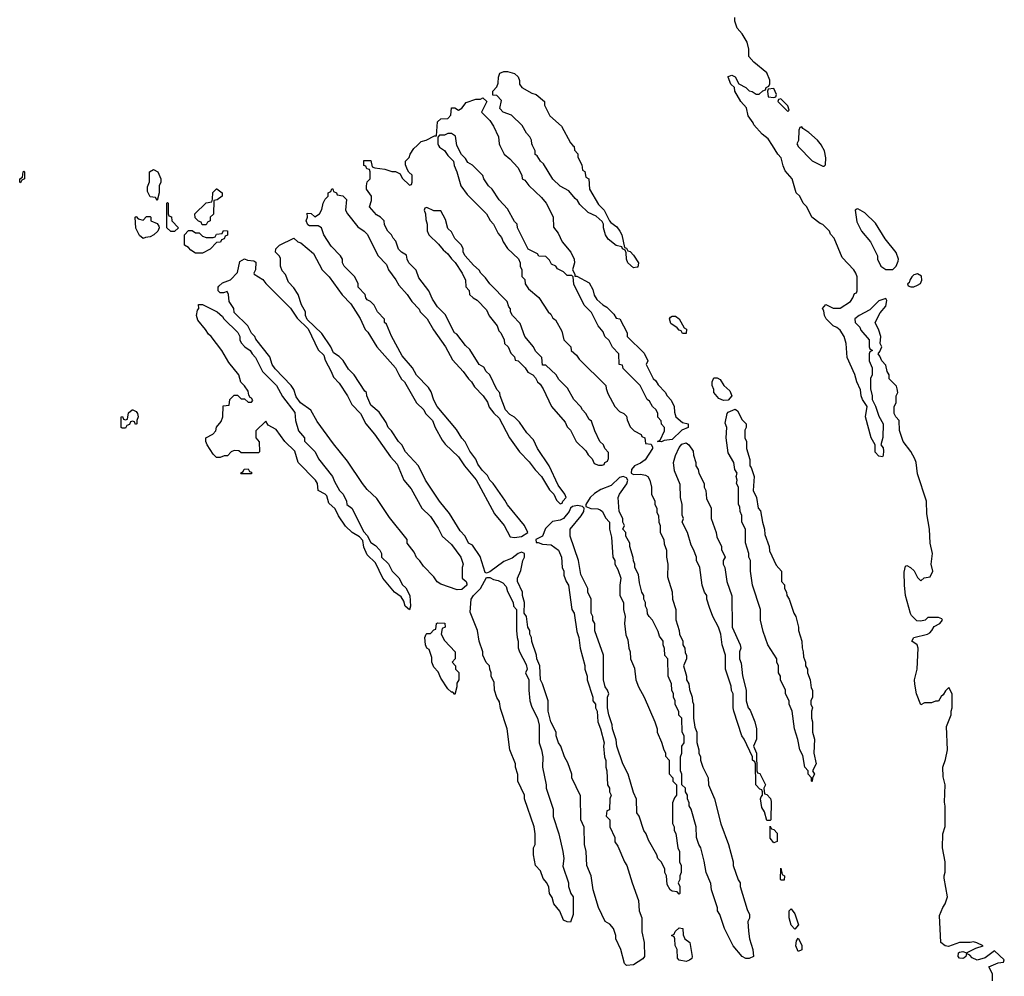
# Model space of a CAD drawing. Header units: inches. Extents: x 2701323 to 2964515, y 494916 to 722124.
# Tile 392 of 656: x 2794326 to 2799946, y 705257 to 710718. Entities that reach past the tile are written whole.
import ezdxf

# ---------------------------------------------------------------- set-up
doc = ezdxf.new("R2010")
doc.units = ezdxf.units.IN
doc.header["$MEASUREMENT"] = 0
doc.layers.add('C7790', color=7, linetype='Continuous')
doc.layers.add('C7791', color=7, linetype='Continuous')

msp = doc.modelspace()

# ---------------------------------------------------------------- linework, layer by layer
at = {"layer": 'C7790', "color": 2, "elevation": 6}
for points in [[(2796717, 710000), (2796722, 709990), (2796751.3, 709971.3), (2796770, 709942), (2796802, 709910), (2796805.4, 709885.4), (2796822, 709850), (2796844.7, 709770), (2796879.8, 709719.8), (2796991.3, 709610), (2797011.1, 709571.1), (2797030.9, 709550.9), (2797056.9, 709496.9), (2797075.3, 709475.3), (2797084.7, 709450), (2797110, 709412), (2797172.7, 709352.7), (2797182, 709330), (2797182, 709310), (2797192, 709290), (2797192.7, 709252.7), (2797210, 709234), (2797212, 709210), (2797230, 709182), (2797290, 709132), (2797342, 709050), (2797356.9, 709036.9), (2797370, 709014), (2797383.6, 709003.6), (2797419.6, 708939.6), (2797432, 708890), (2797472, 708850), (2797474, 708830), (2797503.6, 708803.6), (2797519.6, 708779.6), (2797672, 708630), (2797672.7, 708612.7), (2797683.6, 708583.6), (2797722, 708510), (2797750, 708482), (2797774, 708470), (2797790, 708454), (2797792.7, 708432.7), (2797810, 708394), (2797834, 708370), (2797874, 708350), (2797878, 708338), (2797894, 708330), (2797898, 708298), (2797930, 708294), (2797938, 708278), (2797938, 708270), (2797895.6, 708204.4), (2797870, 708186), (2797836, 708170), (2797818.8, 708150), (2797816, 708130), (2797830, 708120.7), (2797870, 708122.8), (2797898, 708118), (2797912, 708110), (2797922, 708090), (2797932, 708050), (2797932, 708010), (2797952, 707970), (2797952, 707950), (2797962, 707930), (2797963.6, 707903.6), (2797972.7, 707887.3), (2797974, 707850), (2797982, 707830), (2797982, 707790), (2798002, 707750), (2798005.4, 707725.4), (2798018, 707690), (2798018, 707650), (2798024.7, 707610), (2798023.6, 707536.4), (2798051.1, 707451.1), (2798051.3, 707410), (2798071.3, 707350), (2798071.6, 707291.6), (2798091.1, 707231.1), (2798092, 707210), (2798111.3, 707170), (2798112, 707150), (2798122, 707130), (2798123.6, 707103.6), (2798132, 707090), (2798132, 707070), (2798114, 707030), (2798132, 706970), (2798132, 706950), (2798146, 706926), (2798150, 706894), (2798164.7, 706850), (2798165.4, 706825.4), (2798171.3, 706810), (2798171.3, 706730), (2798179.6, 706679.6), (2798190.9, 706650.9), (2798191.6, 706591.6), (2798202, 706550), (2798202, 706530), (2798212, 706510), (2798211.3, 706490), (2798224.7, 706450), (2798254.8, 706390), (2798258, 706350), (2798291, 706270), (2798327.5, 706127.5), (2798371, 706010), (2798398, 705910), (2798398, 705890), (2798427.1, 705807.1), (2798438, 705790), (2798438, 705770), (2798478, 705638), (2798491.3, 705610), (2798491.1, 705588.9), (2798482, 705570), (2798485.4, 705514.6), (2798491.3, 705470), (2798511.3, 705410), (2798514, 705370), (2798490, 705358), (2798470, 705358), (2798448.9, 705368.9), (2798398, 705430), (2798349.3, 705529.3), (2798322, 705610), (2798308.7, 705630), (2798308.4, 705648.4), (2798275.3, 705750), (2798270, 705786), (2798244, 705850), (2798233.6, 705913.6), (2798214, 705990), (2798202, 706010), (2798188.7, 706050), (2798188, 706110), (2798158, 706210), (2798148, 706230), (2798147.3, 706247.3), (2798138, 706270), (2798138, 706290), (2798126, 706310), (2798126, 706330), (2798106, 706350), (2798106, 706410), (2798098, 706430), (2798098, 706510), (2798106, 706530), (2798106, 706570), (2798118, 706590), (2798118, 706630), (2798108, 706650), (2798106, 706730), (2798088.4, 706748.4), (2798087.3, 706767.3), (2798068, 706810), (2798068, 706830), (2798058, 706850), (2798058, 706870), (2798048, 706890), (2798047.3, 706927.3), (2798028, 706970), (2798026, 707070), (2798008.4, 707088.4), (2798007.3, 707127.3), (2797998, 707150), (2797998, 707170), (2797978, 707198), (2797970, 707226), (2797938, 707290), (2797918, 707310), (2797910, 707326), (2797908, 707350), (2797898, 707370), (2797898, 707390), (2797888.7, 707410), (2797888, 707430), (2797878, 707450), (2797863.1, 707503.1), (2797858, 707550), (2797838, 707590), (2797838, 707610), (2797828.9, 707628.9), (2797828.4, 707648.4), (2797808.7, 707710), (2797808, 707730), (2797786, 707770), (2797786, 707790), (2797768, 707810), (2797778, 707830), (2797768, 707850), (2797768, 707870), (2797748, 707910), (2797742, 707990), (2797748.7, 708010), (2797792, 708068), (2797797.2, 708090), (2797790, 708102), (2797770, 708109.2), (2797750, 708105.2), (2797701.1, 708058.9), (2797643.4, 708036.6), (2797606.4, 708013.6), (2797582.8, 707990), (2797558, 707950), (2797558, 707938), (2797586.8, 707926.8), (2797625.4, 707925.4), (2797639.8, 707919.8), (2797652, 707910), (2797670, 707874), (2797692, 707850), (2797692, 707810), (2797703.6, 707763.6), (2797711.3, 707650), (2797722, 707630), (2797722, 707610), (2797739.6, 707579.6), (2797758, 707530), (2797752, 707490), (2797752, 707430), (2797772, 707390), (2797772, 707350), (2797782, 707310), (2797778, 707270), (2797785.4, 707205.4), (2797796.9, 707176.9), (2797802, 707130), (2797811.3, 707110), (2797812, 707070), (2797835.3, 707015.3), (2797842, 706950), (2797858, 706910), (2797890.7, 706850.7), (2797951.3, 706710), (2797964.7, 706670), (2797964.7, 706650), (2797990, 706594), (2798002, 706550), (2798011.6, 706531.6), (2798012.7, 706512.7), (2798034, 706490), (2798032.7, 706412.7), (2798054, 706390), (2798054, 706370), (2798074, 706350), (2798074, 706290), (2798063.6, 706276.4), (2798052.7, 706247.3), (2798052, 706130), (2798062, 706110), (2798062, 706090), (2798071.1, 706071.1), (2798082, 705990), (2798091.6, 705968.4), (2798092, 705910), (2798102, 705890), (2798102, 705850), (2798094, 705830), (2798094, 705810), (2798084.7, 705790), (2798094, 705770), (2798094, 705730), (2798090, 705726), (2798078, 705738), (2798050, 705742), (2798038, 705750), (2798021.2, 705781.2), (2798018, 705830), (2798008, 705850), (2798008, 705870), (2797988, 705910), (2797969, 705929), (2797962, 705950), (2797914.6, 706034.6), (2797902, 706070), (2797889.3, 706089.3), (2797862, 706170), (2797849.3, 706189.3), (2797847.3, 706267.3), (2797830, 706306), (2797799, 706410), (2797768.7, 706470), (2797735.3, 706570), (2797730, 706606), (2797708.9, 706668.9), (2797707.3, 706692.7), (2797688, 706750), (2797682, 706790), (2797682, 706850), (2797688, 706870), (2797682, 706890), (2797668.7, 706910), (2797658, 706950), (2797658, 707090), (2797608.9, 707228.9), (2797608, 707270), (2797598, 707290), (2797598, 707310), (2797588.7, 707330), (2797588, 707410), (2797568, 707450), (2797568, 707470), (2797528.7, 707550), (2797515.3, 707630), (2797468.7, 707770), (2797468.7, 707810), (2797530, 707884.7), (2797545.2, 707910), (2797548, 707930), (2797538, 707938), (2797510, 707945.2), (2797481.4, 707938.6), (2797470.7, 707929.3), (2797462.8, 707910), (2797430.4, 707869.6), (2797410, 707860.9), (2797367.1, 707852.9), (2797327.5, 707812.5), (2797310.9, 707769.1), (2797272, 707750), (2797274, 707734), (2797286, 707734), (2797310, 707724.7), (2797359.6, 707719.6), (2797402, 707690), (2797418, 707650), (2797422, 707590), (2797432, 707570), (2797432.7, 707547.3), (2797444.7, 707510), (2797458, 707490), (2797478, 707350), (2797491.3, 707330), (2797505.4, 707225.4), (2797518, 707190), (2797524.7, 707130), (2797551.1, 707031.1), (2797551.3, 707010), (2797564.7, 706970), (2797564.7, 706950), (2797598, 706850), (2797598, 706830), (2797612, 706810), (2797612, 706790), (2797622, 706770), (2797626, 706710), (2797642, 706670), (2797662, 706590), (2797658, 706570), (2797664.7, 706510), (2797671.6, 706488.4), (2797672, 706450), (2797678, 706430), (2797682, 706350), (2797692, 706330), (2797692, 706310), (2797702, 706290), (2797694, 706270), (2797692, 706208), (2797678, 706202), (2797674, 706170), (2797694, 706150), (2797694, 706110), (2797722, 706050), (2797723.6, 706023.6), (2797739.6, 705999.6), (2797778, 705910), (2797791.3, 705890), (2797821, 705790), (2797858, 705690), (2797862, 705630), (2797878, 705590), (2797878, 705510), (2797891.3, 705450), (2797892, 705370), (2797883.6, 705356.4), (2797830, 705322), (2797790, 705318), (2797778, 705330), (2797758, 705410), (2797728, 705470), (2797728, 705490), (2797715.3, 705530), (2797694.6, 705554.6), (2797668, 705570), (2797629.3, 705649.3), (2797599, 705750), (2797588.7, 705830), (2797564, 705890), (2797559, 705970), (2797549, 706010), (2797548, 706108), (2797528, 706150), (2797527.3, 706287.3), (2797478, 706390), (2797478, 706410), (2797454.6, 706474.6), (2797435.3, 706510), (2797415.3, 706570), (2797402, 706590), (2797388, 706630), (2797388, 706650), (2797358, 706710), (2797342, 706770), (2797342, 706830), (2797310, 706926), (2797298, 706950), (2797295.3, 707030), (2797278, 707070), (2797275.3, 707090), (2797248.9, 707168.9), (2797248, 707190), (2797238, 707210), (2797238, 707230), (2797226, 707250), (2797218, 707310), (2797206, 707330), (2797208, 707390), (2797195.3, 707430), (2797195.3, 707450), (2797168, 707510), (2797168, 707530), (2797187.3, 707572.7), (2797198, 707630), (2797208, 707650), (2797208, 707670), (2797190, 707677.2), (2797172, 707670), (2797136.3, 707643.7), (2797090, 707625.2), (2797010, 707566), (2796990, 707558), (2796982, 707562), (2796953.6, 707653.6), (2796910, 707718), (2796888, 707730), (2796868, 707770), (2796840.2, 707800.2), (2796779.3, 707899.3), (2796722, 707970), (2796642, 708090), (2796602, 708170), (2796528, 708250), (2796508, 708290), (2796489.1, 708309.1), (2796448.7, 708370), (2796428.7, 708390), (2796418, 708418), (2796378, 708478), (2796330, 708518), (2796308, 708570), (2796306, 708590), (2796296.4, 708596.4), (2796235.3, 708690), (2796202.7, 708722.7), (2796172.7, 708772.7), (2796150, 708795.3), (2796116.4, 708816.4), (2796102, 708850), (2796050, 708926), (2795967.3, 709007.3), (2795958, 709030), (2795958, 709050), (2795935.3, 709090), (2795915.3, 709150), (2795890, 709188), (2795860.2, 709220.2), (2795843.1, 709263.1), (2795824.7, 709284.7), (2795815.3, 709310), (2795814.6, 709354.6), (2795808.4, 709368.4), (2795786, 709390), (2795788, 709410), (2795808.7, 709431.3), (2795890, 709471.3), (2795914, 709450), (2795930, 709444.7), (2796003.6, 709383.6), (2796052, 709290), (2796092, 709250), (2796166.4, 709146.4), (2796215.3, 709095.3), (2796270, 709012), (2796298, 708950), (2796313.7, 708933.7), (2796364.7, 708850), (2796470.6, 708730.6), (2796490, 708692), (2796506, 708666), (2796522, 708650), (2796591.1, 708531.1), (2796632, 708490), (2796642, 708470), (2796682, 708430), (2796698, 708390), (2796738, 708318), (2796755.3, 708295.3), (2796830, 708222), (2796864.7, 708170), (2796930.9, 708090.9), (2797036.9, 707896.9), (2797090.9, 707830.9), (2797125.4, 707765.4), (2797150, 707761), (2797190, 707766.8), (2797226, 707790), (2797208, 707830), (2797110, 707948), (2797095.5, 707975.5), (2797028.7, 708070), (2797009.3, 708089.3), (2796996, 708116), (2796965.6, 708145.6), (2796940.2, 708180.2), (2796928.9, 708208.9), (2796894.6, 708254.6), (2796868.9, 708308.9), (2796850, 708328), (2796818.6, 708378.6), (2796709, 708509), (2796690, 708546), (2796674, 708594), (2796659, 708619), (2796590, 708688), (2796568.7, 708730), (2796510, 708798), (2796448, 708912), (2796419, 708979), (2796408.7, 708990), (2796408, 709008), (2796368, 709050), (2796348.4, 709088.4), (2796328.4, 709108.4), (2796310, 709118), (2796302, 709130), (2796298, 709150), (2796258, 709190), (2796258, 709210), (2796238, 709250), (2796178, 709310), (2796168.7, 709330), (2796168, 709350), (2796158, 709370), (2796104.7, 709424.7), (2796062, 709490), (2796048.9, 709528.9), (2796030, 709542), (2795980.4, 709540.4), (2795970, 709546), (2795962, 709570), (2795968, 709590), (2795967.3, 709612.7), (2795990, 709612), (2796010, 709592), (2796038, 709610), (2796050, 709634), (2796058, 709670), (2796070, 709694), (2796086, 709710), (2796086, 709730), (2796102, 709738), (2796107.3, 709752.7), (2796112.7, 709752.7), (2796118, 709738), (2796134, 709730), (2796138, 709718), (2796170, 709712), (2796191, 709691), (2796184.7, 709630), (2796198, 709610), (2796255.3, 709535.3), (2796292, 709510), (2796310.9, 709490.9), (2796371.1, 709371.1), (2796419.8, 709319.8), (2796432, 709290), (2796473.7, 709233.7), (2796490, 709202), (2796538, 709150), (2796564.7, 709110), (2796605.4, 709065.4), (2796612, 709050), (2796650.9, 709010.9), (2796687.5, 708947.5), (2796756, 708850), (2796796.9, 708776.9), (2796858, 708710), (2796886.8, 708666.8), (2796904.7, 708650), (2796921.4, 708621.4), (2796970.8, 708570.8), (2796995.3, 708535.3), (2797006.4, 708506.4), (2797031.6, 708471.6), (2797063.6, 708443.6), (2797121, 708330), (2797178, 708250), (2797233.4, 708193.4), (2797267.3, 708147.3), (2797304.7, 708110), (2797350, 708034), (2797374, 708010), (2797390, 707974), (2797410, 707954), (2797422, 707958), (2797426, 707970), (2797446, 707990), (2797438, 708010), (2797400.2, 708060.2), (2797348, 708170), (2797282, 708270), (2797259.3, 708319.3), (2797220.2, 708360.2), (2797179.3, 708419.3), (2797150, 708448), (2797123.1, 708463.1), (2797098, 708490), (2797068, 708570), (2797067.3, 708587.3), (2797050, 708606), (2797008.7, 708690), (2796988.7, 708710), (2796974.6, 708734.6), (2796948, 708750), (2796894.6, 708834.6), (2796870, 708858), (2796822, 708922), (2796808.7, 708930), (2796754, 709034), (2796710, 709078), (2796682, 709122), (2796662, 709170), (2796604.7, 709244.7), (2796588.9, 709288.9), (2796548, 709330), (2796538, 709350), (2796533.6, 709373.6), (2796506, 709390), (2796488.4, 709408.4), (2796473.6, 709453.6), (2796458, 709470), (2796448, 709490), (2796428, 709510), (2796407.3, 709547.3), (2796406, 709570), (2796386, 709590), (2796363.1, 709603.1), (2796322, 709650), (2796334.6, 709685.4), (2796334, 709710), (2796306, 709750), (2796306, 709770), (2796308.4, 709791.6), (2796326, 709810), (2796326, 709850), (2796322, 709862), (2796307.3, 709867.3), (2796302, 709882), (2796290, 709886), (2796290, 709914), (2796330, 709914), (2796338, 709878), (2796352.7, 709872.7), (2796410, 709864.7), (2796450, 709852), (2796471.6, 709851.6), (2796498, 709838), (2796510, 709814), (2796550, 709774), (2796562, 709778), (2796566, 709790), (2796566, 709830), (2796547.3, 709847.3), (2796540.4, 709860.4), (2796528, 709890), (2796528, 709910), (2796548.9, 709931.1), (2796555.3, 709950), (2796576.5, 709983.5), (2796594.3, 710000)], [(2797067, 710000), (2797092, 709950), (2797123.6, 709923.6), (2797170, 709874), (2797192, 709830), (2797194, 709810), (2797210, 709802), (2797231.6, 709771.6), (2797303.6, 709703.6), (2797330.9, 709670.9), (2797342, 709650), (2797371.3, 709590), (2797372.7, 709532.7), (2797399.8, 709499.8), (2797422, 709450), (2797472, 709390), (2797491.6, 709351.6), (2797492, 709330), (2797482, 709290), (2797494, 709266), (2797494, 709254), (2797506, 709254), (2797576.3, 709216.3), (2797598, 709178), (2797605.4, 709145.4), (2797619.6, 709119.6), (2797654, 709090), (2797676.9, 709076.9), (2797716.9, 709036.9), (2797730, 709014), (2797752, 709010), (2797794, 708930), (2797794, 708910), (2797890, 708814), (2797912, 708770), (2797902, 708750), (2797942, 708670), (2797956.9, 708656.9), (2797970, 708634), (2798011.1, 708591.1), (2798022, 708570), (2798045.4, 708545.4), (2798062, 708510), (2798063.6, 708476.4), (2798071.1, 708451.1), (2798110, 708418), (2798142, 708410), (2798141, 708390), (2798104.5, 708375.5), (2798050, 708320.9), (2798003.6, 708316.4), (2797988.9, 708308.9), (2797966, 708310), (2797982, 708318), (2798006, 708370), (2798006, 708390), (2797988.4, 708408.4), (2797987.3, 708427.3), (2797968.4, 708448.4), (2797968, 708470), (2797958, 708490), (2797938, 708510), (2797920.4, 708540.4), (2797908, 708550), (2797868, 708630), (2797770, 708726), (2797766, 708746), (2797748, 708750), (2797746, 708810), (2797708.9, 708848.9), (2797690, 708886), (2797666, 708910), (2797656.4, 708936.4), (2797628, 708970), (2797590, 709046), (2797547.3, 709087.3), (2797488, 709208), (2797486, 709250), (2797478, 709258), (2797450, 709258), (2797430, 709278), (2797395.3, 709295.3), (2797386, 709310), (2797362, 709322), (2797350, 709346), (2797330, 709366), (2797290, 709368), (2797282, 709382), (2797228.7, 709408.7), (2797168, 709530), (2797166, 709550), (2797150, 709566), (2797110, 709638), (2797062, 709690), (2797022, 709750), (2797002, 709770), (2796975.3, 709810), (2796969, 709829), (2796910, 709888), (2796883.1, 709903.1), (2796870, 709926), (2796848.4, 709948.4), (2796820.6, 710000)], [(2797484, 710000), (2797490, 709994), (2797492.7, 709972.7), (2797511.3, 709951.3), (2797512.7, 709932.7), (2797534, 709890), (2797538, 709858), (2797551.6, 709851.6), (2797558, 709818), (2797574, 709810), (2797578, 709750), (2797630, 709662), (2797662, 709630), (2797692, 709570), (2797699.6, 709559.6), (2797734.8, 709534.8), (2797752, 709510), (2797762, 709490), (2797778, 709418), (2797790, 709414), (2797798, 709398), (2797810, 709394), (2797830, 709374), (2797858, 709330), (2797854, 709306), (2797850, 709306), (2797830, 709302), (2797798, 709330), (2797788.7, 709350), (2797787.3, 709387.3), (2797782, 709402), (2797766, 709410), (2797762, 709422), (2797730, 709428), (2797685.2, 709465.2), (2797669, 709489), (2797658, 709530), (2797658, 709550), (2797650, 709566), (2797616.4, 709596.4), (2797570, 709618), (2797523.1, 709663.1), (2797510, 709686), (2797496.4, 709696.4), (2797460.4, 709740.4), (2797410, 709768), (2797370, 709808), (2797315.3, 709895.3), (2797298, 709910), (2797280.4, 709940.4), (2797269.1, 709949.1), (2797268, 709970), (2797253.5, 710000)], [(2799878, 705230), (2799878, 705270), (2799858, 705310), (2799910, 705334), (2799942, 705338), (2799946, 705350), (2799890, 705402), (2799837.5, 705362.5), (2799790.5, 705349.5), (2799762.4, 705362.4), (2799750, 705378), (2799730, 705386), (2799726.8, 705370), (2799717.6, 705362.4), (2799710, 705358), (2799690, 705360.9), (2799682, 705370), (2799685.2, 705390), (2799690, 705394), (2799710, 705399.1), (2799730, 705391), (2799782.7, 705417.3), (2799826, 705430), (2799790, 705448.7), (2799770, 705453.2), (2799751, 705449), (2799690, 705449.2), (2799626.8, 705426.8), (2799608, 705430), (2799584, 705450), (2799576.4, 705603.6), (2799595.3, 705650), (2799608.7, 705670), (2799622, 705710), (2799603.1, 705816.9), (2799602, 705830), (2799608.4, 705851.6), (2799608.7, 705910), (2799594, 705990), (2799595.3, 706070), (2799608.4, 706111.6), (2799609, 706150), (2799608.9, 706228.9), (2799604, 706250), (2799608.9, 706348.9), (2799596.4, 706396.4), (2799595.3, 706450), (2799610, 706494), (2799621.2, 706550), (2799616.4, 706683.6), (2799642, 706750), (2799642, 706770), (2799648.7, 706790), (2799648, 706870), (2799630, 706906), (2799610, 706886), (2799596.9, 706863.1), (2799585.4, 706854.6), (2799570, 706828), (2799552.7, 706827.3), (2799530, 706818), (2799490, 706818), (2799470, 706806), (2799445.2, 706870), (2799434.6, 706925.4), (2799434, 706950), (2799448.7, 707010), (2799454, 707130), (2799448.7, 707150), (2799419, 707170), (2799430, 707190.7), (2799508, 707210), (2799521.5, 707218.5), (2799533.2, 707230), (2799545.6, 707254.4), (2799578, 707270), (2799594, 707290), (2799590, 707298), (2799570, 707306), (2799510, 707306), (2799494, 707290), (2799470, 707284), (2799446.8, 707286.8), (2799416, 707316), (2799410, 707328), (2799382.7, 707430), (2799376, 707490), (2799375.3, 707564.7), (2799382, 707598), (2799390, 707602), (2799410, 707591.3), (2799430.8, 707570.8), (2799450, 707534), (2799470, 707514), (2799488.4, 707531.6), (2799522, 707538), (2799538, 707570), (2799528, 707610), (2799535.3, 707670), (2799522, 707730), (2799519, 707810), (2799503.1, 707896.9), (2799502, 707970), (2799450, 708126), (2799442, 708190), (2799435.3, 708210), (2799413.2, 708253.2), (2799368.7, 708310), (2799347.3, 708372.7), (2799346, 708430), (2799326, 708450), (2799318, 708470), (2799318, 708510), (2799328, 708530), (2799328, 708570), (2799338, 708590), (2799335.3, 708610), (2799330, 708626), (2799288.4, 708668.4), (2799288, 708690), (2799278, 708710), (2799270, 708746), (2799246, 708770), (2799236.4, 708796.4), (2799226, 708810), (2799236.4, 708823.6), (2799246, 708850), (2799238, 708870), (2799242, 708910), (2799230, 708946), (2799208, 708990), (2799236.5, 709043.5), (2799270, 709082), (2799275.3, 709115.3), (2799270, 709126), (2799230, 709112.7), (2799179.3, 709060.7), (2799118, 709030), (2799092, 709010), (2799094, 708990), (2799122, 708962), (2799126.4, 708946.4), (2799174, 708890), (2799174, 708850), (2799178, 708838), (2799194, 708830), (2799178, 708822), (2799174, 708810), (2799174, 708770), (2799192, 708730), (2799192, 708690), (2799182, 708670), (2799182, 708610), (2799192, 708570), (2799192, 708550), (2799211.6, 708511.6), (2799230, 708454), (2799254, 708410), (2799252.7, 708332.7), (2799242, 708290), (2799253.7, 708273.7), (2799255.9, 708255.9), (2799254.8, 708230), (2799250, 708222), (2799230, 708225.2), (2799209.6, 708249.7), (2799209.2, 708290), (2799186.6, 708330), (2799154.5, 708450), (2799164, 708510), (2799137.2, 708550), (2799129.3, 708570), (2799125.6, 708605.6), (2799104, 708650), (2799092.9, 708692.9), (2799049.2, 708790), (2799042.7, 708870), (2799032, 708910), (2799010, 708946), (2798990, 708961.2), (2798968.7, 708970), (2798929.4, 709009.4), (2798919, 709030), (2798916.4, 709056.4), (2798908.7, 709070), (2798928, 709092), (2798970, 709072), (2799010, 709071.3), (2799068.7, 709110), (2799082, 709130), (2799090, 709154), (2799102, 709158), (2799106, 709170), (2799106, 709250), (2799098, 709270), (2799088, 709290), (2799020.2, 709360.2), (2798974, 709470), (2798954, 709494), (2798948, 709510), (2798910, 709548), (2798894.6, 709554.6), (2798848, 709590), (2798818, 709650), (2798798, 709670), (2798778, 709710), (2798758, 709730), (2798735.3, 709810), (2798696, 709856), (2798683.2, 709883.2), (2798673.2, 709930), (2798654, 709950), (2798622.8, 710000)], [(2798767, 710000), (2798770, 709994), (2798850, 709912), (2798910, 709882), (2798918, 709882), (2798926, 709890), (2798928, 709930), (2798919, 709970), (2798903.1, 710000)]]:
    msp.add_lwpolyline(points, dxfattribs=at)
for points in [[(2794330, 709786), (2794326, 709790), (2794326, 709810), (2794342, 709818), (2794346, 709850), (2794350, 709854), (2794354, 709850), (2794354, 709810), (2794338, 709802)], [(2795110, 709686), (2795102, 709702), (2795070, 709706), (2795056.4, 709736.4), (2795056.4, 709763.6), (2795067.3, 709792.7), (2795066, 709850), (2795090, 709862), (2795114, 709850), (2795132, 709810), (2795132, 709790), (2795122, 709770), (2795122, 709730)], [(2795390, 709546), (2795367.3, 709547.3), (2795362, 709562), (2795347.3, 709567.3), (2795327.3, 709587.3), (2795326, 709610), (2795390, 709672), (2795422, 709678), (2795427.3, 709692.7), (2795428.4, 709731.6), (2795448.4, 709751.6), (2795451.6, 709751.6), (2795482, 709730), (2795482, 709710), (2795454, 709690), (2795434, 709686), (2795431.6, 709608.4), (2795414, 709590), (2795414, 709570), (2795398, 709562)], [(2795210, 709508), (2795188.7, 709508.7), (2795166, 709530), (2795166, 709670), (2795170, 709674), (2795174, 709670), (2795174, 709610), (2795178, 709598), (2795192.7, 709592.7), (2795194, 709570), (2795232, 709530)], [(2796650, 709646), (2796638, 709642), (2796634, 709630), (2796642, 709610), (2796643.6, 709576.4), (2796651.3, 709550), (2796651.6, 709511.6), (2796662, 709490), (2796716.9, 709436.9), (2796743.5, 709403.5), (2796770, 709382), (2796790, 709352), (2796811, 709331), (2796850.9, 709270.9), (2796870.8, 709230.8), (2796872.7, 709192.7), (2796891.3, 709171.3), (2796894, 709150), (2796914, 709130), (2796936.9, 709116.9), (2796990, 709062), (2797006.4, 709026.4), (2797050.9, 708970.9), (2797061, 708941), (2797072, 708930), (2797092, 708890), (2797094, 708870), (2797114, 708850), (2797130, 708814), (2797150, 708794), (2797154, 708774), (2797171.1, 708771.1), (2797212, 708730), (2797226, 708706), (2797254, 708690), (2797270, 708674), (2797282, 708650), (2797296.9, 708636.9), (2797314, 708610), (2797362, 708510), (2797439.8, 708419.8), (2797450, 708394), (2797470, 708374), (2797502, 708310), (2797556.9, 708256.9), (2797570, 708234), (2797594, 708210), (2797604.7, 708184.7), (2797630, 708174), (2797650, 708174), (2797662, 708178), (2797666, 708190), (2797682, 708198), (2797687.3, 708212.7), (2797687.3, 708247.3), (2797666, 708270), (2797658, 708290), (2797638, 708310), (2797608, 708370), (2797590, 708426), (2797576.4, 708436.4), (2797558, 708470), (2797538, 708490), (2797528.4, 708508.4), (2797488.9, 708548.9), (2797453.6, 708613.6), (2797403.1, 708663.1), (2797388, 708690), (2797330, 708746), (2797310, 708746), (2797306, 708790), (2797270, 708826), (2797258, 708850), (2797208.7, 708908.7), (2797183.1, 708983.1), (2797138, 709030), (2797128, 709050), (2797127.3, 709067.3), (2797118, 709078), (2797108, 709110), (2797009.3, 709209.3), (2796984.7, 709244.7), (2796958, 709270), (2796948.4, 709288.4), (2796916.4, 709316.4), (2796868, 709370), (2796858, 709390), (2796858, 709410), (2796848, 709430), (2796808.9, 709468.9), (2796790, 709506), (2796770, 709526), (2796756.4, 709576.4), (2796730, 709626), (2796690, 709626)], [(2799110, 709638), (2799103.6, 709636.4), (2799094, 709630), (2799103.6, 709563.6), (2799131.1, 709511.1), (2799182, 709450), (2799222, 709370), (2799222, 709350), (2799242, 709310), (2799270, 709292), (2799310, 709292), (2799328, 709310), (2799340.4, 709339.6), (2799342, 709350), (2799328.9, 709388.9), (2799266, 709466), (2799210, 709557.2), (2799150, 709615.3)], [(2795030, 709468), (2795010, 709486), (2794988.4, 709528.4), (2794986, 709590), (2794990, 709594), (2795002, 709582), (2795030, 709574), (2795050, 709594), (2795070, 709594), (2795074, 709590), (2795074, 709570), (2795110, 709554), (2795119.6, 709539.6), (2795122, 709530), (2795114, 709510), (2795092, 709490), (2795070, 709478), (2795044.7, 709475.3)], [(2795330, 709386), (2795302, 709402), (2795290, 709418), (2795266, 709430), (2795266, 709490), (2795290, 709514), (2795310, 709514), (2795330, 709502), (2795350, 709502), (2795370, 709482), (2795390, 709474), (2795430, 709474), (2795442, 709478), (2795450, 709494), (2795482, 709498), (2795490, 709514), (2795512.7, 709512.7), (2795512.7, 709487.3), (2795498, 709482), (2795492.7, 709467.3), (2795478, 709462), (2795472.7, 709447.3), (2795450, 709446), (2795412.7, 709407.3), (2795370, 709386)], [(2796823.1, 707463.1), (2796730, 707495.3), (2796709.3, 707509.3), (2796690, 707538), (2796630, 707598), (2796610, 707628), (2796590, 707648), (2796578, 707678), (2796538, 707730), (2796538, 707750), (2796436.5, 707876.5), (2796365.2, 707985.2), (2796310, 708035.3), (2796282, 708070), (2796198, 708198), (2796116.5, 708296.5), (2796023.2, 708423.2), (2795988.4, 708488.4), (2795928, 708530), (2795904.7, 708564.7), (2795890, 708606), (2795875.3, 708630), (2795784.7, 708724.7), (2795768, 708750), (2795753.6, 708793.6), (2795674.6, 708894.6), (2795668, 708910), (2795648.7, 708928.7), (2795628, 708970), (2795550, 709046), (2795548, 709070), (2795522, 709110), (2795518, 709150), (2795510, 709166), (2795490, 709158), (2795470, 709158), (2795458, 709170), (2795458, 709190), (2795463.1, 709196.9), (2795484, 709216), (2795530, 709232), (2795570, 709274), (2795582, 709338), (2795610, 709352), (2795625.4, 709345.4), (2795662, 709342), (2795674, 709334), (2795672, 709290), (2795662, 709270), (2795664.7, 709264.7), (2795714.4, 709234.4), (2795730, 709212), (2795870.8, 709070.8), (2795910, 709014), (2795972.7, 708952.7), (2796030, 708834), (2796062, 708802), (2796070, 708774), (2796104.7, 708710), (2796116.9, 708676.9), (2796150, 708642), (2796198, 708570), (2796222, 708522), (2796272, 708470), (2796302, 708410), (2796350.9, 708350.9), (2796442, 708222), (2796479.8, 708179.8), (2796518, 708090), (2796559.8, 708039.8), (2796622, 707930), (2796670, 707882), (2796715.3, 707815.3), (2796738, 707770), (2796790, 707722), (2796844.7, 707650), (2796858, 707610), (2796852, 707590), (2796852, 707530), (2796874, 707510), (2796878, 707498), (2796878, 707490), (2796850, 707464)], [(2799450, 709268), (2799430, 709262), (2799418, 709250), (2799406, 709230), (2799403.6, 709216.4), (2799394, 709210), (2799398, 709198), (2799412.7, 709192.7), (2799430, 709192), (2799450, 709202), (2799468.4, 709211.6), (2799475.3, 709230), (2799474, 709254)], [(2796550, 707348.7), (2796526, 707370), (2796519, 707399), (2796503.1, 707423.1), (2796465.2, 707450), (2796399, 707530), (2796357.2, 707617.2), (2796310, 707662), (2796290, 707706), (2796284, 707744), (2796265.2, 707765.2), (2796224, 707790), (2796185.6, 707825.6), (2796145.4, 707885.4), (2796126, 707926), (2796090, 707958), (2796079.3, 707999.3), (2796069.3, 708009.3), (2796029.3, 708029.3), (2796025.2, 708070), (2796014, 708090), (2795915.3, 708190), (2795895.5, 708255.5), (2795839, 708310), (2795790, 708379), (2795744, 708404), (2795730, 708426), (2795674, 708370), (2795674, 708330), (2795692.7, 708307.3), (2795694, 708250), (2795690, 708246), (2795590, 708246), (2795576.4, 708256.4), (2795550, 708258), (2795534, 708250), (2795511.6, 708228.4), (2795492.7, 708227.3), (2795470, 708218), (2795450, 708218), (2795430, 708238), (2795395.3, 708290), (2795388, 708310), (2795388.7, 708330), (2795428.4, 708351.6), (2795446, 708370), (2795448.4, 708391.6), (2795476.4, 708423.6), (2795486, 708450), (2795487.3, 708512.7), (2795522, 708518), (2795526, 708550), (2795550, 708574), (2795570, 708574), (2795590, 708554), (2795610, 708554), (2795630, 708534), (2795650, 708534), (2795656.4, 708543.6), (2795650, 708558), (2795642, 708562), (2795634.6, 708574.6), (2795630, 708598), (2795610, 708628), (2795589, 708649), (2795577.2, 708690), (2795520.1, 708760.1), (2795479, 708830), (2795419, 708910), (2795402.9, 708922.9), (2795386, 708950), (2795342, 709002), (2795336, 709030), (2795341.2, 709058.8), (2795348, 709070), (2795347.3, 709092.7), (2795370, 709092), (2795411.6, 709071.6), (2795454, 709050), (2795483.6, 709023.6), (2795492, 709010), (2795571.3, 708931.3), (2795582, 708910), (2795582, 708890), (2795590, 708874), (2795612, 708850), (2795642, 708830), (2795652, 708810), (2795672, 708790), (2795712, 708710), (2795792, 708630), (2795826.4, 708566.4), (2795896, 708476), (2795901, 708430), (2795918, 708370), (2795951.3, 708330), (2795952, 708312), (2796012, 708250), (2796031.1, 708211.1), (2796111.3, 708110), (2796122, 708082), (2796152, 708030), (2796172, 708010), (2796192, 707970), (2796194, 707950), (2796222, 707930), (2796290, 707794), (2796310, 707774), (2796330, 707734), (2796356.9, 707716.9), (2796382, 707690), (2796391.3, 707670), (2796392, 707650), (2796431.1, 707611.1), (2796452, 707570), (2796490, 707532), (2796511.3, 707491.3), (2796530, 707474), (2796552, 707430), (2796556, 707370)], [(2798110, 708926), (2798102, 708942), (2798090, 708946), (2798079, 708959), (2798042.7, 708982.7), (2798035.3, 709010), (2798041.2, 709018.8), (2798050, 709024.7), (2798070, 709024.7), (2798090.8, 709010.8), (2798118, 708958), (2798131.6, 708951.6), (2798130, 708926)], [(2798344.1, 708544.1), (2798316, 708556), (2798288, 708590), (2798287.3, 708607.3), (2798278, 708630), (2798278, 708650), (2798287.3, 708672.7), (2798307.3, 708672.7), (2798323.6, 708663.6), (2798344.7, 708630), (2798379.8, 708599.8), (2798391, 708571), (2798370, 708545.2)], [(2794987.3, 708407.3), (2794982, 708422), (2794970, 708426), (2794958, 708422), (2794952.7, 708407.3), (2794938, 708402), (2794930, 708386), (2794910, 708386), (2794906, 708390), (2794906, 708450), (2794912.7, 708452.7), (2794918, 708438), (2794930, 708434), (2794942, 708438), (2794947.3, 708472.7), (2794968.4, 708491.6), (2794971.6, 708491.6), (2794990, 708482), (2794998, 708470), (2795002, 708450), (2794994, 708430), (2794994, 708410)], [(2798850, 706368), (2798846, 706370), (2798846, 706390), (2798826, 706410), (2798826, 706430), (2798808, 706450), (2798796.4, 706516.4), (2798778, 706550), (2798768.4, 706608.4), (2798748.7, 706670), (2798735.3, 706770), (2798718, 706810), (2798718, 706830), (2798698, 706870), (2798698, 706890), (2798668.7, 706950), (2798668, 706970), (2798658, 706990), (2798658, 707030), (2798648, 707050), (2798648, 707070), (2798595.3, 707150), (2798570, 707226), (2798554, 707290), (2798554, 707350), (2798508.7, 707490), (2798498, 707570), (2798498, 707630), (2798488, 707650), (2798488, 707670), (2798468.4, 707731.6), (2798468, 707810), (2798448, 707850), (2798447.3, 707887.3), (2798438, 707910), (2798436.4, 707936.4), (2798428, 707950), (2798428, 708050), (2798418, 708070), (2798422, 708090), (2798415.3, 708110), (2798422, 708130), (2798408.7, 708150), (2798402, 708190), (2798370, 708246), (2798358, 708330), (2798362, 708390), (2798353.6, 708413.6), (2798364.5, 708470), (2798370, 708477.3), (2798410, 708494), (2798424, 708484), (2798450, 708434), (2798472, 708410), (2798472, 708390), (2798464.7, 708375.3), (2798464.7, 708330), (2798474, 708310), (2798474, 708270), (2798492.7, 708207.3), (2798494, 708170), (2798502, 708162), (2798518, 708110), (2798512, 708030), (2798531.1, 707991.1), (2798542, 707930), (2798554.8, 707914.8), (2798566, 707850), (2798578, 707810), (2798579.6, 707779.6), (2798604.7, 707710), (2798605.4, 707685.4), (2798643.6, 707603.6), (2798674, 707570), (2798674, 707510), (2798691.6, 707491.6), (2798692, 707470), (2798702, 707450), (2798704.7, 707430), (2798718, 707410), (2798744.7, 707330), (2798756, 707310), (2798771, 707250), (2798771.3, 707230), (2798791, 707170), (2798791.6, 707131.6), (2798798, 707110), (2798799.6, 707079.6), (2798811.3, 707050), (2798812, 707030), (2798822, 707010), (2798822, 706990), (2798838, 706950), (2798843.6, 706903.6), (2798851.1, 706891.1), (2798852, 706850), (2798842, 706830), (2798842, 706810), (2798852, 706790), (2798844.7, 706770), (2798844.7, 706730), (2798851.3, 706710), (2798852, 706650), (2798862.8, 706610), (2798858, 706530), (2798871.3, 706470), (2798852, 706430), (2798862, 706410), (2798852, 706390)], [(2798590, 706146), (2798576.4, 706196.4), (2798561.2, 706221.2), (2798555.3, 706270), (2798558, 706282), (2798566, 706290), (2798566, 706310), (2798562, 706322), (2798550, 706326), (2798528.7, 706350), (2798526, 706470), (2798522, 706482), (2798508, 706490), (2798508, 706510), (2798462, 706610), (2798448.7, 706630), (2798402, 706770), (2798398, 706790), (2798398, 706870), (2798388.9, 706888.9), (2798387.3, 706912.7), (2798355.3, 707010), (2798355.3, 707090), (2798335.3, 707150), (2798328.7, 707210), (2798315.3, 707250), (2798282, 707310), (2798263.1, 707363.1), (2798248.7, 707410), (2798248, 707430), (2798235.3, 707450), (2798222, 707490), (2798208.7, 707590), (2798189, 707630), (2798188.7, 707650), (2798172.9, 707692.9), (2798158, 707718), (2798138, 707790), (2798108, 707850), (2798115.3, 707870), (2798108, 707890), (2798108, 707950), (2798098, 707990), (2798096.4, 708063.6), (2798063.1, 708143.1), (2798058, 708190), (2798068.7, 708230), (2798090, 708276), (2798105.4, 708294.6), (2798130, 708302.8), (2798146, 708290), (2798170, 708254), (2798171.6, 708231.6), (2798184.7, 708190), (2798184.7, 708170), (2798198, 708150), (2798202, 708130), (2798232, 708070), (2798232, 708050), (2798242, 708030), (2798245.4, 707985.4), (2798272, 707930), (2798272, 707870), (2798302, 707790), (2798305.4, 707765.4), (2798332, 707710), (2798332.7, 707692.7), (2798352, 707650), (2798342, 707630), (2798342, 707610), (2798351.1, 707591.1), (2798362, 707510), (2798391.1, 707428.9), (2798392, 707250), (2798438, 707150), (2798442, 707130), (2798434, 707110), (2798434, 707070), (2798443.6, 707043.6), (2798451.6, 706971.6), (2798472, 706890), (2798472, 706830), (2798484.7, 706790), (2798496.3, 706776.3), (2798522, 706710), (2798532, 706670), (2798532, 706610), (2798514, 706570), (2798532, 706530), (2798534, 706430), (2798538, 706418), (2798550, 706414), (2798582, 706350), (2798574, 706330), (2798578, 706298), (2798590, 706294), (2798611, 706271), (2798615.3, 706255.3), (2798614, 706150), (2798610, 706146)], [(2795590, 708126), (2795586, 708130), (2795602, 708138), (2795607.3, 708152.7), (2795630, 708154), (2795638, 708138), (2795650, 708134), (2795650, 708126)], [(2797470, 705566), (2797450, 705568), (2797430, 705578), (2797409.5, 705629.5), (2797374, 705670), (2797366, 705706), (2797349.5, 705730), (2797346, 705766), (2797335.3, 705790), (2797314.6, 705814.6), (2797298.6, 705858.6), (2797269.2, 705890), (2797258, 705950), (2797258, 705990), (2797268, 706010), (2797268, 706070), (2797262, 706110), (2797208, 706270), (2797208, 706290), (2797168.7, 706370), (2797168.4, 706408.4), (2797155.3, 706450), (2797155.3, 706470), (2797124, 706550), (2797108.7, 706670), (2797070, 706786), (2797064, 706824), (2797049.3, 706849.3), (2797035.3, 706890), (2797034.6, 706934.6), (2797018, 706970), (2797018, 706990), (2797008.7, 707010), (2797008, 707030), (2796989.1, 707049.1), (2796969, 707090), (2796968.7, 707110), (2796949.1, 707169.1), (2796939, 707230), (2796896.4, 707336.4), (2796902, 707410), (2796915.3, 707430), (2796955.3, 707470), (2796990, 707534), (2797010, 707534), (2797030, 707522), (2797056.9, 707516.9), (2797083.6, 707503.6), (2797102, 707482), (2797110, 707454), (2797142, 707390), (2797144.7, 707370), (2797162, 707350), (2797162, 707230), (2797164.7, 707190), (2797171.3, 707170), (2797171.6, 707131.6), (2797178, 707110), (2797216.9, 707036.9), (2797222, 707010), (2797214, 706990), (2797232, 706950), (2797231.3, 706890), (2797238, 706830), (2797250, 706794), (2797282, 706730), (2797291.3, 706691.3), (2797291.3, 706590), (2797304.7, 706550), (2797311.3, 706510), (2797311, 706450), (2797331, 706350), (2797331.3, 706330), (2797371.3, 706210), (2797371.6, 706168.4), (2797402.8, 706070), (2797426, 705970), (2797431, 705930), (2797426.4, 705886.4), (2797458, 705790), (2797458, 705770), (2797471.3, 705730), (2797484.7, 705710), (2797484.7, 705610)], [(2796810, 706866), (2796798, 706878), (2796790, 706878), (2796770, 706898), (2796730, 706958), (2796714.8, 706994.8), (2796690, 707021.2), (2796678, 707050), (2796677.5, 707077.5), (2796663.1, 707123.1), (2796650, 707129.2), (2796642.7, 707150), (2796638, 707190), (2796646, 707210), (2796650, 707214), (2796670, 707214), (2796690, 707234), (2796702, 707238), (2796706, 707270), (2796710, 707274), (2796752.7, 707272.7), (2796754, 707250), (2796738, 707242), (2796732, 707210), (2796750, 707174), (2796812, 707110), (2796811.6, 707068.4), (2796794, 707050), (2796814, 707030), (2796814, 707010), (2796832, 706992), (2796832, 706950), (2796822, 706930), (2796822, 706910)], [(2798630, 706018), (2798610, 706046), (2798610, 706114), (2798618, 706098), (2798630, 706094), (2798650, 706074), (2798650, 706026)], [(2798670, 705806), (2798668.7, 705810), (2798670, 705874), (2798678, 705838), (2798691.1, 705831.1), (2798690, 705806)], [(2798750, 705526), (2798730, 705548), (2798718, 705590), (2798718, 705630), (2798730, 705642), (2798750, 705614), (2798771, 705550)], [(2798130, 705342), (2798090, 705348), (2798080.4, 705360.4), (2798078, 705410), (2798067.3, 705432.7), (2798066, 705470), (2798062, 705482), (2798046, 705490), (2798062, 705498), (2798067.3, 705512.7), (2798090, 705534), (2798112, 705530), (2798112.7, 705492.7), (2798122, 705470), (2798151, 705450), (2798164.7, 705370), (2798162, 705358), (2798150, 705348)], [(2798770, 705398), (2798755.3, 705430), (2798760.4, 705459.6), (2798770, 705474), (2798790, 705434), (2798790, 705408)]]:
    msp.add_lwpolyline(points, close=True, dxfattribs=at)
at = {"layer": 'C7791', "color": 2, "elevation": 6}
for points in [[(2798622.8, 710000), (2798598.6, 710038.6), (2798564.8, 710064.8), (2798517.2, 710117.2), (2798513.2, 710130), (2798484, 710170), (2798475.1, 710215.1), (2798442.7, 710250), (2798408, 710310), (2798406, 710330), (2798386, 710350), (2798368.9, 710388.9), (2798370, 710394), (2798390, 710402), (2798410, 710392), (2798431.6, 710351.6), (2798471.3, 710331.3), (2798490, 710312), (2798507.1, 710307.1), (2798530, 710292), (2798547.3, 710292.7), (2798567.3, 710312.7), (2798582, 710318), (2798586, 710330), (2798602, 710338), (2798607.3, 710352.7), (2798607.3, 710372.7), (2798590, 710415.3), (2798516.4, 710476.4), (2798488.4, 710508.4), (2798488, 710550), (2798479, 710590), (2798450, 710638), (2798422, 710670), (2798408.7, 710710), (2798408.7, 710730)], [(2797253.5, 710000), (2797248.7, 710010), (2797248, 710030), (2797238, 710050), (2797218, 710070), (2797193.6, 710113.6), (2797133.6, 710173.6), (2797086, 710190), (2797066, 710210), (2797076.4, 710256.4), (2797050, 710286), (2797027.3, 710287.3), (2797026, 710310), (2797050, 710334), (2797056.4, 710356.4), (2797058, 710390), (2797067.3, 710412.7), (2797090, 710422), (2797110, 710422), (2797150.9, 710410.9), (2797170.9, 710390.9), (2797178, 710370), (2797178, 710350), (2797192, 710330), (2797250, 710298), (2797274, 710290), (2797322, 710250), (2797322, 710230), (2797352, 710170), (2797418, 710110), (2797470, 710014), (2797484, 710000)], [(2796594.3, 710000), (2796618, 710022), (2796646, 710030), (2796694, 710054), (2796706, 710054), (2796710, 710134), (2796730, 710152), (2796770, 710154), (2796787.3, 710172.7), (2796790, 710214), (2796810, 710214), (2796830, 710202), (2796850, 710212), (2796874, 710246), (2796930, 710264.7), (2796955.3, 710264.7), (2796970, 710272), (2796992, 710250), (2796962, 710190), (2797010, 710142), (2797030.7, 710110.7), (2797058, 710050), (2797062, 710010), (2797067, 710000)], [(2798903.1, 710000), (2798902, 710002), (2798879, 710030), (2798830, 710074), (2798796.4, 710096.4), (2798790, 710106), (2798778, 710102), (2798772.7, 710087.3), (2798772, 710028), (2798762, 710010), (2798767, 710000)], [(2796820.6, 710000), (2796820.4, 710000.4), (2796813.6, 710053.6), (2796790, 710068), (2796770, 710068), (2796750, 710058), (2796722, 710058), (2796712.7, 710047.3), (2796712, 710010), (2796717, 710000)]]:
    msp.add_lwpolyline(points, dxfattribs=at)
for points in [[(2798630, 710326), (2798598, 710322), (2798594, 710310), (2798598, 710278), (2798630, 710274), (2798642, 710278), (2798646, 710290)], [(2798670, 710266), (2798658, 710262), (2798654, 710250), (2798710, 710194), (2798718, 710202), (2798710, 710226)]]:
    msp.add_lwpolyline(points, close=True, dxfattribs=at)

doc.saveas('drawing.dxf')
